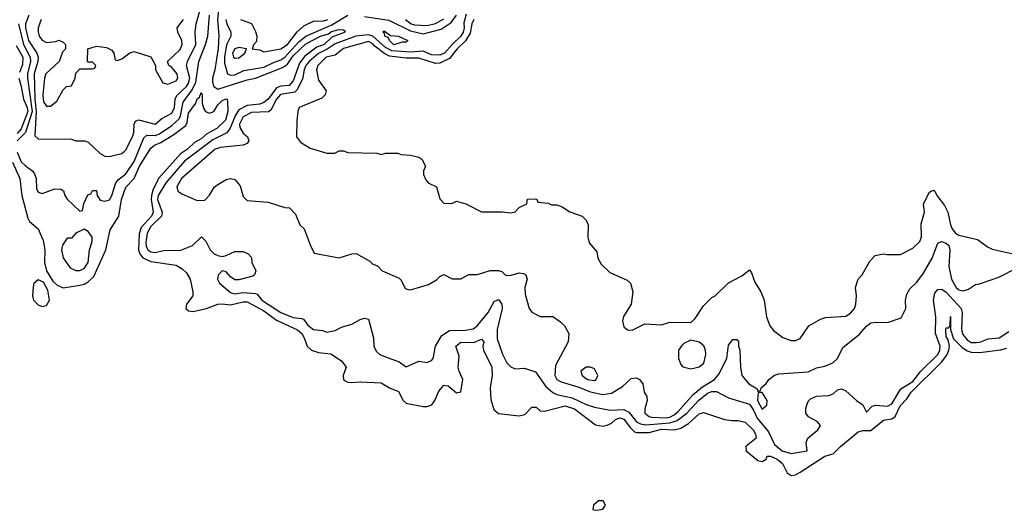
# Model space of a CAD drawing. Header units: inches. Extents: x 2380249 to 2585472, y 382747 to 546448.
# Tile 303 of 626: x 2551602 to 2556308, y 384766 to 387109. Entities that reach past the tile are written whole.
import ezdxf

# ---------------------------------------------------------------- set-up
doc = ezdxf.new("R2010")
doc.units = ezdxf.units.IN
doc.header["$MEASUREMENT"] = 0
doc.layers.add('C5358', color=7, linetype='Continuous')

msp = doc.modelspace()

# ---------------------------------------------------------------- linework, layer by layer
at = {"layer": 'C5358', "color": 4}
for points, elevation in [([(2551646, 387130), (2551630.2, 387090), (2551630.2, 387069.8), (2551644.6, 387010), (2551684, 386950), (2551690.3, 386930), (2551689.2, 386910), (2551671.2, 386850), (2551675.1, 386730), (2551681.9, 386670), (2551674.4, 386554.4), (2551690, 386540.7), (2551850, 386538), (2551870, 386531.3), (2551914, 386530), (2551930, 386524.7), (2551986.8, 386470), (2552010, 386457.3), (2552030, 386456.3), (2552090, 386470.7), (2552101.2, 386478.8), (2552110, 386486.8), (2552142, 386550), (2552147.8, 386570), (2552149.5, 386610.5), (2552156, 386624), (2552170, 386630.6), (2552250, 386610.6), (2552282.2, 386637.8), (2552330, 386662.4), (2552342.2, 386690), (2552346.2, 386730), (2552353.2, 386746.8), (2552400.4, 386790), (2552410, 386806.4), (2552414.8, 386830), (2552400.4, 386890), (2552404, 386910), (2552444, 386990), (2552441.3, 387050), (2552446, 387090), (2552485.7, 387230)], 12), ([(2552561, 387230), (2552547.9, 387107.9), (2552554.3, 387034.3), (2552551.3, 386971.3), (2552535.5, 386870), (2552523.2, 386830), (2552523.2, 386810), (2552529.5, 386789.5), (2552550, 386778), (2552690, 386822.4), (2552730, 386830.2), (2552859.1, 386880.9), (2552882.7, 386897.3), (2552910, 386936.1), (2552970, 386993.2), (2553039.5, 387030), (2553078, 387042), (2553093, 387053), (2553130, 387062.4), (2553150, 387061), (2553155.9, 387055.9), (2553156.3, 387050), (2553150, 387046.3), (2553093.9, 387026.1), (2553057.4, 386990), (2553022.3, 386977.7), (2552964.8, 386935.2), (2552939.1, 386900.9), (2552910, 386817), (2552890, 386795.4), (2552850, 386792.1), (2552830, 386783.9), (2552790, 386729.7), (2552770, 386713.5), (2552750, 386705.8), (2552690, 386699.4), (2552650, 386678), (2552631.8, 386650), (2552608.7, 386591.3), (2552591.9, 386568.1), (2552524.8, 386535.2), (2552390, 386434), (2552300.9, 386330), (2552263.8, 386270), (2552260.6, 386250), (2552282.6, 386190), (2552279.5, 386170), (2552230, 386121.1), (2552211.4, 386090), (2552204.8, 386044.8), (2552206.8, 386026.8), (2552214.9, 386010), (2552230, 385999.5), (2552250, 385996.5), (2552290, 386006.7), (2552372, 386008), (2552428.8, 386031.1), (2552471.3, 386071.3), (2552491.6, 386051.6), (2552512, 386010), (2552531.2, 385991.1), (2552550, 385982), (2552570, 385978), (2552590, 385982), (2552630, 386002), (2552670, 386002), (2552694, 385990), (2552710, 385974), (2552712, 385950), (2552731.3, 385910), (2552724.7, 385890), (2552716.3, 385883.7), (2552650, 385867), (2552630, 385867), (2552610, 385881.2), (2552590, 385904), (2552570, 385909), (2552550.6, 385889.4), (2552547.7, 385870), (2552557.1, 385850), (2552610, 385805.3), (2552630, 385800.3), (2552670, 385805.8), (2552730, 385801.6), (2552738, 385798), (2552759.3, 385770), (2552850.7, 385710), (2552910, 385686), (2552950, 385682), (2552958, 385678), (2552979.3, 385650), (2553007.3, 385630), (2553050, 385624), (2553070, 385616), (2553110, 385624), (2553139.6, 385640.4), (2553190, 385655.5), (2553230, 385677.3), (2553250, 385682.8), (2553270, 385678), (2553293, 385590), (2553295.5, 385550), (2553305.3, 385525.3), (2553324, 385510), (2553350, 385498), (2553415.6, 385475.6), (2553450, 385451.3), (2553510, 385478.8), (2553550, 385471.3), (2553570, 385481), (2553579, 385490), (2553589.2, 385550), (2553619.1, 385600.9), (2553656.2, 385623.8), (2553733.4, 385626.6), (2553770, 385633), (2553790, 385648.2), (2553841.6, 385710), (2553870, 385762.8), (2553890, 385772.4), (2553907.3, 385750), (2553907.7, 385730), (2553884.9, 385630), (2553884.4, 385584.4), (2553910, 385511.3), (2553931, 385470), (2553950, 385451), (2553970, 385441), (2554014.6, 385445.4), (2554067.7, 385427.7), (2554116.5, 385356.5), (2554150, 385327.7), (2554170, 385319.3), (2554243.2, 385303.2), (2554310, 385271.8), (2554350, 385258.4), (2554423.6, 385243.6), (2554490, 385246.9), (2554514.2, 385234.2), (2554550, 385188), (2554570, 385178.2), (2554594.4, 385174.4), (2554710, 385183), (2554744.9, 385195.1), (2554791, 385229), (2554845.7, 385290), (2554890, 385324.9), (2554910, 385333.8), (2554932.6, 385332.6), (2554990, 385303.1), (2555090, 385273.4), (2555110, 385243.8), (2555126.3, 385206.3), (2555181.2, 385141.2), (2555210, 385079.3), (2555245.5, 385050), (2555290, 385037.1), (2555366, 385050), (2555361.2, 385090), (2555369.3, 385110), (2555417.2, 385150), (2555429, 385170), (2555414, 385190), (2555371.6, 385211.6), (2555359.5, 385230), (2555358.7, 385250), (2555365.9, 385274.1), (2555371.4, 385288.5), (2555382.3, 385297.7), (2555410, 385310.4), (2555470, 385314.8), (2555490, 385322.8), (2555510, 385341), (2555530, 385346), (2555550, 385336), (2555602, 385290), (2555632, 385270), (2555650, 385234), (2555676.4, 385263.6), (2555692.9, 385267.1), (2555750, 385263.7), (2555770, 385274.9), (2555813.5, 385346.5), (2555870, 385380.9), (2555909, 385431), (2555989.7, 385510), (2555999.7, 385530), (2556001.7, 385550), (2555979.1, 385610), (2555980.5, 385690), (2555969.6, 385770), (2555976.6, 385803.4), (2555990, 385820.5), (2556010, 385822.4), (2556030, 385807.6), (2556102.4, 385730), (2556107, 385710), (2556102.6, 385630), (2556110, 385604.9), (2556130, 385579.5), (2556150, 385567.6), (2556172.7, 385567.3), (2556191.1, 385568.9), (2556230, 385585.5), (2556284, 385590), (2556330, 385620.4)], 8), ([(2551590, 386476.3), (2551610, 386430.5), (2551630, 386410.5), (2551665.8, 386385.8), (2551673, 386373), (2551680.5, 386350), (2551682.8, 386302.8), (2551690, 386284.7), (2551710, 386278.8), (2551770, 386301), (2551799.6, 386299.6), (2551811.6, 386291.6), (2551818, 386270), (2551830, 386252), (2551890, 386194), (2551902, 386198), (2551908.4, 386231.6), (2551928, 386272), (2551942, 386278), (2551950, 386294), (2551970, 386294), (2551972, 386270), (2551986.8, 386246.8), (2552010, 386242.8), (2552031.2, 386248.8), (2552042.7, 386270), (2552061.2, 386330), (2552074.3, 386345.7), (2552110, 386373), (2552150, 386432.2), (2552195.1, 386544.9), (2552210, 386557), (2552250, 386556.5), (2552270, 386563.9), (2552330, 386604), (2552364.2, 386635.8), (2552371.4, 386650), (2552384.2, 386715.8), (2552426.6, 386773.4), (2552443.7, 386810), (2552458.5, 386910), (2552491.2, 386990), (2552501.2, 387030), (2552509.7, 387130)], 8), ([(2551704.9, 387110), (2551691, 387070), (2551691.2, 387051.1), (2551696, 387030), (2551710, 387011.3), (2551730, 387001), (2551774.6, 387005.4), (2551790, 387011.3), (2551810, 387002), (2551822, 386990), (2551822, 386970), (2551806.4, 386953.6), (2551790.9, 386909.1), (2551728, 386850), (2551720.7, 386830), (2551713, 386750), (2551716.3, 386716.3), (2551730, 386696), (2551750, 386696), (2551780.2, 386719.8), (2551810, 386774), (2551826, 386790), (2551850, 386794), (2551868, 386830), (2551870, 386854), (2551890, 386874), (2551950, 386874), (2551962, 386878), (2551966, 386890), (2551950, 386906), (2551930, 386906), (2551926, 386910), (2551928, 386970), (2551970, 386982), (2552016.9, 386976.9), (2552043.6, 386963.6), (2552052, 386950), (2552058, 386918), (2552070, 386914), (2552090, 386922), (2552129, 386951), (2552150, 386958), (2552230, 386931.3), (2552252, 386890), (2552252, 386870), (2552287.1, 386807.1), (2552310, 386800.7), (2552350, 386817.3), (2552358.4, 386830), (2552355.6, 386850), (2552330, 386881.2), (2552315.3, 386890), (2552308.7, 386910), (2552370, 386967.3), (2552378.4, 386990), (2552377, 387010), (2552359, 387050), (2552355.3, 387070), (2552385.2, 387110)], 16), ([(2553735.9, 387135.9), (2553725.7, 387094.3), (2553726.9, 387070), (2553722.2, 387050), (2553711.2, 387030), (2553668.8, 386991.2), (2553632.6, 386950), (2553610, 386939), (2553570, 386941.8), (2553530, 386958.4), (2553470, 386954.7), (2553380.4, 386960.4), (2553350, 386977), (2553290.9, 387030.9), (2553270, 387037.2), (2553209.5, 387030.5), (2553110, 386994.2), (2553071.7, 386968.3), (2553030, 386948.2), (2552985.4, 386910), (2552970.2, 386890), (2552962.7, 386870), (2552954.4, 386825.6), (2552927.2, 386772.8), (2552917.2, 386762.8), (2552848.3, 386751.7), (2552829.2, 386730), (2552802.8, 386677.2), (2552791.4, 386668.5), (2552710, 386665.1), (2552670, 386645.1), (2552652.2, 386610), (2552654, 386594), (2552670, 386566.8), (2552690.7, 386550), (2552698, 386530), (2552690, 386518), (2552670.7, 386509.3), (2552561.4, 386498.6), (2552537.3, 386490), (2552375.8, 386350), (2552353, 386310), (2552358.8, 386290), (2552377.1, 386277.1), (2552450, 386244.9), (2552487.1, 386247.1), (2552510, 386271), (2552533.2, 386310), (2552550, 386322), (2552590, 386346), (2552610, 386350.8), (2552630, 386346), (2552656.3, 386316.3), (2552670, 386264.7), (2552690, 386246), (2552790, 386238), (2552870, 386211.3), (2552892, 386210), (2552919.8, 386179.8), (2552942, 386130), (2552962, 386110), (2552990, 386034), (2553010, 385994), (2553130, 385971.3), (2553190, 385991.3), (2553210, 385992), (2553276, 385956), (2553290, 385942), (2553312.7, 385932.7), (2553334, 385910), (2553415.3, 385875.3), (2553425.4, 385865.4), (2553445.4, 385825.4), (2553459.6, 385819.6), (2553470, 385818), (2553556.5, 385843.5), (2553593.6, 385866.4), (2553610, 385882), (2553630, 385891.3), (2553670, 385872), (2553710, 385872), (2553748.4, 385891.6), (2553790, 385892), (2553850.9, 385910.9), (2553891.2, 385911.1), (2553906, 385906), (2553922, 385890), (2553930, 385887.7), (2553951.7, 385888.3), (2553990, 385900.7), (2554010, 385897.3), (2554021, 385890), (2554027.3, 385870), (2554017.3, 385830), (2554018.5, 385798.5), (2554038, 385730), (2554050, 385712), (2554090, 385691), (2554151, 385691), (2554186.4, 385666.4), (2554206.4, 385646.4), (2554226, 385610), (2554222.8, 385570), (2554162.5, 385457.5), (2554160.3, 385410), (2554170.2, 385390.2), (2554190, 385378.9), (2554270, 385355.6), (2554330, 385331.5), (2554390, 385319.5), (2554430, 385325.5), (2554482.7, 385357.3), (2554524.1, 385395.9), (2554550, 385398.8), (2554564.7, 385390), (2554581, 385370), (2554586.8, 385330), (2554598.8, 385310), (2554600.7, 385290), (2554590.6, 385250), (2554590.6, 385230), (2554610, 385213), (2554622, 385210), (2554690, 385208), (2554710, 385211.3), (2554730, 385221.8), (2554750, 385237.4), (2554821.1, 385318.9), (2554865.3, 385354.7), (2554922.4, 385390), (2554943.5, 385416.5), (2554982, 385490), (2554990, 385554), (2555010, 385582), (2555030, 385582), (2555038, 385570), (2555038, 385550), (2555044.7, 385530), (2555046.8, 385450), (2555054, 385410), (2555086.8, 385370), (2555126.4, 385346.4), (2555130, 385334), (2555142, 385338), (2555146, 385350), (2555169.3, 385370.7), (2555182, 385390), (2555210, 385410.8), (2555230, 385417.3), (2555370, 385427.3), (2555410, 385446.8), (2555450, 385453.4), (2555489, 385470), (2555510, 385491), (2555536.6, 385543.4), (2555614.2, 385605.8), (2555650, 385646), (2555670, 385661), (2555690, 385664.7), (2555750, 385662), (2555814.6, 385685.4), (2555838, 385730), (2555835.3, 385770), (2555842, 385798), (2555856.5, 385823.5), (2555890, 385856), (2555922, 385898), (2555963.6, 385970), (2555990, 386041), (2556008, 386050), (2556030, 386042), (2556042, 386030), (2556047.7, 386010), (2556043.1, 385930), (2556055.8, 385870), (2556077.3, 385830), (2556090, 385819.1), (2556110, 385814), (2556137.5, 385822.5), (2556170, 385844.7), (2556190, 385846.8), (2556281.3, 385878.7), (2556370, 385924.6)], 12), ([(2552588.4, 387110), (2552592.6, 387090), (2552612.2, 387050), (2552612.2, 387030), (2552590.9, 386989.1), (2552580.6, 386930), (2552581.5, 386901.5), (2552596, 386850), (2552610, 386843.8), (2552630, 386845.3), (2552674.3, 386865.7), (2552770, 386882.2), (2552814.9, 386905.1), (2552850, 386917.2), (2552870, 386930.2), (2552936.2, 387003.8), (2552969.9, 387030.1), (2553094.9, 387085.1), (2553170, 387130.4)], 12), ([(2552658, 387110), (2552710, 387091.3), (2552730, 387052), (2552736, 387030), (2552734.8, 387005.2), (2552722, 386990), (2552714, 386970), (2552750, 386964.7), (2552770, 386956), (2552850, 386970.5), (2552882.9, 386990), (2552928.1, 387051.9), (2552960.1, 387079.9), (2553010, 387104), (2553050, 387102.6), (2553074.5, 387110)], 16), ([(2553773.1, 387110), (2553763.2, 387090), (2553754.5, 387045.5), (2553732.3, 387007.7), (2553693.4, 386970), (2553656.6, 386923.4), (2553610, 386901.7), (2553590, 386900.4), (2553510, 386925.3), (2553450, 386925.4), (2553370, 386935.2), (2553346.7, 386946.7), (2553300.5, 386980.5), (2553290, 386993.3), (2553270, 387004.4), (2553150, 386972), (2553110, 386939.6), (2553066.8, 386930), (2553027.7, 386890), (2553020.7, 386870), (2553030, 386821), (2553066.8, 386770), (2553062.8, 386750), (2553046.2, 386733.8), (2552938, 386690), (2552931, 386670), (2552926.4, 386626.4), (2552924.7, 386550), (2552944.5, 386524.5), (2552990, 386494.8), (2553070, 386471), (2553108.4, 386471.6), (2553130, 386482), (2553150, 386482), (2553170, 386474), (2553310, 386472), (2553330, 386464.7), (2553350, 386472), (2553410, 386472), (2553425.4, 386465.4), (2553470, 386462), (2553510, 386452), (2553523.6, 386443.6), (2553542, 386410), (2553532.7, 386387.3), (2553532, 386370), (2553543.6, 386343.6), (2553554, 386330), (2553594, 386310), (2553610, 386254), (2553630, 386232), (2553668.4, 386231.6), (2553690, 386242), (2553734, 386230), (2553810, 386191.3), (2553910, 386191), (2553950, 386186), (2553970, 386191.3), (2553990, 386212), (2554026, 386230), (2554030, 386252), (2554067.3, 386252.7), (2554074, 386250), (2554078, 386238), (2554127.3, 386232.7), (2554144.7, 386224.7), (2554170, 386224.7), (2554195.3, 386215.3), (2554230.9, 386190.9), (2554290.9, 386170.9), (2554310, 386152), (2554318.8, 386130), (2554318, 386070), (2554323.6, 386043.6), (2554359.8, 385999.8), (2554366, 385970), (2554380.7, 385940.7), (2554422, 385902), (2554505.4, 385865.4), (2554522, 385850), (2554532, 385810), (2554524.7, 385750), (2554487.9, 385692.1), (2554482.8, 385670), (2554490, 385642), (2554507.1, 385627.1), (2554530, 385626), (2554590, 385656), (2554670, 385651.3), (2554710, 385664.7), (2554810, 385662), (2554830, 385682), (2554870, 385742), (2554910, 385782), (2554926, 385790), (2554990, 385852), (2555053.6, 385886.4), (2555090, 385914), (2555099.6, 385899.6), (2555115.3, 385855.3), (2555144.7, 385810), (2555161, 385770), (2555171, 385690), (2555187.5, 385647.5), (2555205.2, 385625.2), (2555250, 385591), (2555290, 385576), (2555310, 385576), (2555332.9, 385587.1), (2555373.6, 385646.4), (2555430, 385678), (2555453.2, 385686.8), (2555550, 385693.4), (2555572.7, 385707.3), (2555591.8, 385730), (2555598.4, 385750), (2555602, 385790), (2555597.2, 385830), (2555608.7, 385870), (2555628, 385890), (2555664.7, 385955.3), (2555690, 385982), (2555730, 385991), (2555746.8, 385986.8), (2555812.5, 385987.5), (2555870, 386018), (2555904, 386050), (2555912.3, 386072.3), (2555910, 386134), (2555926, 386190), (2555920.9, 386230), (2555950, 386284.7), (2555958, 386290), (2555970, 386294.8), (2555976, 386290), (2555984.7, 386270), (2556022, 386222), (2556038.4, 386190), (2556050.5, 386130), (2556059.1, 386110), (2556074.8, 386090), (2556090, 386080.5), (2556179.9, 386059.9), (2556230, 386022), (2556250, 386013.4), (2556350, 385991)], 16), ([(2553250, 387125.1), (2553366.5, 387106.5), (2553470, 387056.3), (2553530, 387041.5), (2553616.1, 387063.9), (2553664.1, 387095.9), (2553690, 387130.3)], 12), ([(2553446.7, 387110), (2553474, 387090), (2553490, 387085), (2553550, 387082), (2553590, 387091.7), (2553630, 387112.9)], 16), ([(2551596.8, 387090), (2551621.2, 386990), (2551652.7, 386930), (2551654, 386910), (2551640.2, 386850), (2551639.8, 386830), (2551662.4, 386670), (2551631, 386570), (2551590.3, 386530)], 8), ([(2551585.9, 386985.9), (2551616.9, 386930), (2551615.8, 386895.8), (2551602.3, 386857.7)], 4), ([(2551598, 386830), (2551610.2, 386790), (2551620.7, 386730), (2551638.7, 386690), (2551641.2, 386670), (2551610, 386588.5), (2551590, 386566.2)], 4), ([(2551568.6, 386428.6), (2551603.6, 386350), (2551612.9, 386270), (2551641.2, 386161.2), (2551650, 386144.9), (2551690.4, 386110.4), (2551713.9, 386053.9), (2551722, 386010), (2551720.5, 385950), (2551730.7, 385910), (2551760.7, 385860.7), (2551781.1, 385841.1), (2551810, 385828.2), (2551890, 385840.3), (2551910, 385845.3), (2551930, 385857), (2551957.3, 385882.7), (2552013.5, 386010), (2552035.2, 386104.8), (2552076, 386170), (2552089.8, 386250), (2552110, 386308.4), (2552149.1, 386350.9), (2552174.7, 386410), (2552230, 386494.9), (2552247, 386510), (2552277.1, 386522.8), (2552339.6, 386560.4), (2552395.8, 386604.2), (2552402.4, 386617.6), (2552410, 386662), (2552443.7, 386710), (2552450, 386730.8), (2552461.2, 386738.8), (2552470, 386762), (2552474.8, 386750), (2552474.9, 386710), (2552483.1, 386683.1), (2552490.5, 386670.5), (2552510, 386662), (2552530, 386670.7), (2552550, 386702.8), (2552570, 386722.8), (2552591, 386731), (2552594, 386730), (2552596, 386716), (2552596.5, 386670), (2552585.5, 386630), (2552544.9, 386590), (2552496.7, 386563.3), (2552470, 386540.5), (2552437.8, 386522.2), (2552403.8, 386490), (2552370.9, 386469.1), (2552267.6, 386352.4), (2552240.7, 386299.2), (2552231.6, 386270), (2552230.8, 386250), (2552241.1, 386190), (2552232.2, 386170), (2552183.2, 386116.8), (2552174, 386086), (2552171, 386010), (2552176.5, 385990), (2552190.9, 385970.9), (2552230, 385954.7), (2552350, 385936.5), (2552379.7, 385919.7), (2552399.3, 385899.3), (2552416.5, 385870), (2552430.4, 385810), (2552430.3, 385789.7), (2552399.5, 385750), (2552397, 385730), (2552410, 385718.9), (2552430, 385714.6), (2552495.3, 385730), (2552550, 385750.5), (2552570, 385752.7), (2552610, 385747.8), (2552670, 385761.3), (2552690, 385761.3), (2552770, 385718.8), (2552830, 385674.4), (2552930, 385627), (2552950.3, 385610), (2552962.6, 385590), (2552976.5, 385550), (2552996.3, 385530), (2553030, 385519.6), (2553090, 385513.7), (2553140.4, 385480.4), (2553162, 385450), (2553148.2, 385410), (2553150, 385388.2), (2553170, 385378.4), (2553190, 385376.4), (2553230, 385379.3), (2553330, 385374), (2553370, 385350.4), (2553412.5, 385332.5), (2553435.5, 385290), (2553450, 385277.1), (2553530, 385261.5), (2553550, 385261.3), (2553571.3, 385270), (2553586.9, 385290), (2553604.9, 385335.1), (2553630, 385362.8), (2553650, 385361), (2553690, 385326), (2553710, 385332), (2553719.6, 385390), (2553702, 385430), (2553698.7, 385450), (2553702.6, 385502.6), (2553687.3, 385550), (2553710, 385568.2), (2553772.9, 385567.1), (2553810, 385582.8), (2553820.7, 385570), (2553816.4, 385550), (2553818.7, 385530), (2553858.8, 385450), (2553859.6, 385410), (2553850.3, 385350), (2553854.3, 385294.3), (2553867.9, 385247.9), (2553890, 385228.5), (2553990, 385217.1), (2554016.2, 385223.8), (2554050, 385258.8), (2554070, 385258.8), (2554090, 385241), (2554110, 385238.8), (2554210, 385264.2), (2554253.4, 385250), (2554353.7, 385173.7), (2554390, 385167.7), (2554410, 385172.7), (2554430, 385182), (2554450, 385199.5), (2554470, 385206.7), (2554490, 385200.3), (2554520.4, 385160.4), (2554541.1, 385141.1), (2554550, 385137), (2554610, 385136.9), (2554670, 385153.7), (2554730, 385150.2), (2554762.6, 385157.4), (2554799.1, 385180.9), (2554850, 385226.8), (2554870, 385233.4), (2554970, 385199.1), (2555006, 385194), (2555035.3, 385195.3), (2555070, 385186), (2555107.3, 385150), (2555119.1, 385130), (2555122.8, 385110), (2555072.4, 385070), (2555073.7, 385050), (2555130, 385003.8), (2555150, 384998), (2555169.2, 385010), (2555175.3, 385024.7), (2555190, 385024.9), (2555222, 385010), (2555248.4, 384990), (2555270, 384944.9), (2555290, 384932.4), (2555310, 384935.3), (2555332.9, 384947.1), (2555450, 385023.7), (2555490, 385034.8), (2555525.2, 385070), (2555610, 385140.4), (2555630, 385146.7), (2555670, 385147), (2555730, 385196.4), (2555770, 385202.4), (2555785.9, 385214.1), (2555810, 385264.4), (2555841.3, 385298.7), (2555862.6, 385330), (2556007.1, 385472.9), (2556032.9, 385507.1), (2556043.5, 385530), (2556045.3, 385550), (2556039.5, 385579.5), (2556030, 385595.3), (2556028.1, 385630), (2556030, 385638), (2556042, 385638), (2556048.7, 385651.3), (2556050, 385692), (2556050.3, 385630), (2556064.4, 385584.4), (2556105.1, 385545.1), (2556130, 385527.6), (2556150, 385521.3), (2556190, 385519.7), (2556290, 385531.8), (2556320.1, 385539.9)], 4)]:
    msp.add_lwpolyline(points, dxfattribs=dict(at, elevation=elevation))
for points, elevation in [([(2553390, 386989.8), (2553369.3, 387010), (2553364, 387024), (2553347, 387030), (2553345.2, 387045.2), (2553338, 387050), (2553344.7, 387055.3), (2553374, 387034), (2553412, 387030), (2553458, 387010), (2553450, 387002), (2553430, 387001.2)], 8), ([(2552650, 386976.2), (2552630, 386969.3), (2552619.5, 386950), (2552623.8, 386930), (2552630, 386924.9), (2552650, 386926.7), (2552678, 386950), (2552686, 386970)], 16), ([(2551910, 386108.7), (2551871.3, 386088.7), (2551850, 386066), (2551830, 386066), (2551807.1, 386032.9), (2551802.8, 386010), (2551810, 385972), (2551843.4, 385923.4), (2551870, 385910.7), (2551890, 385910.7), (2551910, 385920.7), (2551929.3, 385950), (2551936, 386010), (2551949.2, 386050), (2551949, 386070), (2551930, 386098)], 8), ([(2551690, 385866.6), (2551670.4, 385849.6), (2551666.5, 385833.5), (2551663.1, 385790), (2551668.6, 385770), (2551690, 385747.2), (2551710, 385739.6), (2551730, 385744.2), (2551745.4, 385770), (2551736.9, 385816.9), (2551715.9, 385855.9)], 4), ([(2554810, 385578), (2554776.9, 385563.1), (2554766.4, 385553.6), (2554751.3, 385530), (2554751.2, 385491.1), (2554762, 385462), (2554771.2, 385451.1), (2554810, 385441), (2554830, 385446), (2554850, 385451), (2554872.3, 385467.7), (2554880.9, 385510), (2554879.3, 385530), (2554871.8, 385551.8), (2554850, 385568.7)], 16), ([(2554330, 385449), (2554310, 385448.7), (2554284.7, 385430), (2554291, 385410), (2554316, 385390), (2554350, 385386), (2554357.2, 385390), (2554365.2, 385410), (2554350, 385442)], 16), ([(2555150, 385328.7), (2555132, 385328), (2555129.1, 385290), (2555150, 385248.2), (2555172.7, 385267.3), (2555174.5, 385290)], 12), ([(2554390.8, 384810.8), (2554369.2, 384810.8), (2554344.4, 384790), (2554340.7, 384770), (2554350, 384765.7), (2554370, 384767.2), (2554390, 384770.7), (2554401.6, 384790)], 4)]:
    msp.add_lwpolyline(points, close=True, dxfattribs=dict(at, elevation=elevation))

doc.saveas('drawing.dxf')
